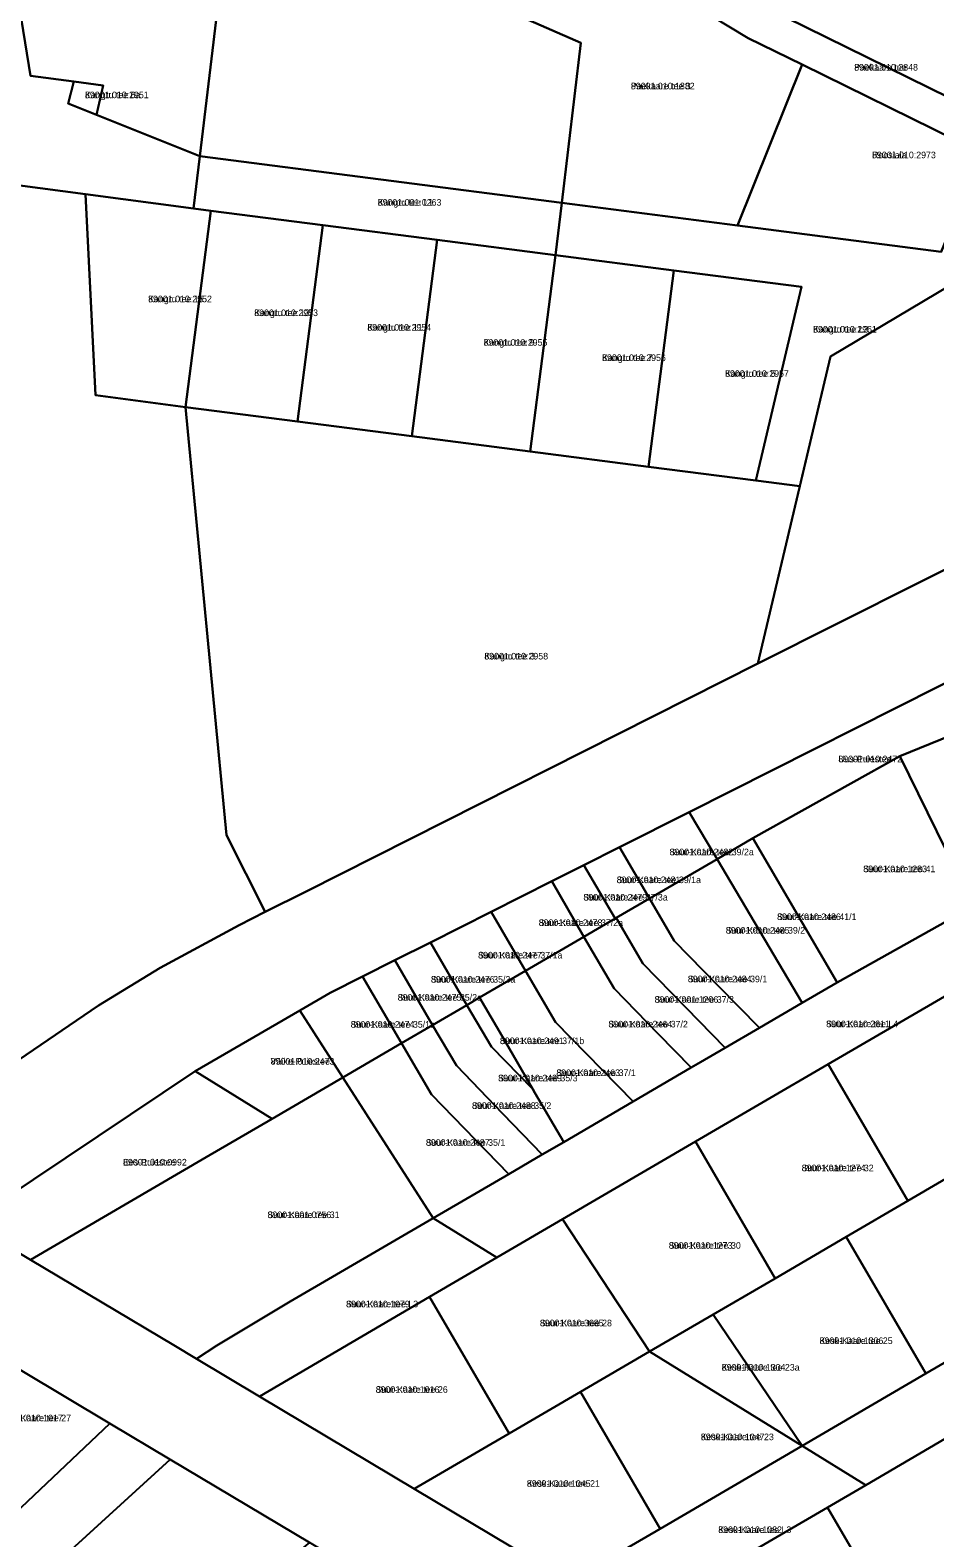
# Model space of a CAD drawing. Extents: x 526849 to 562296, y 6591741 to 6618546.
# Drawn here: x 548124.3 to 548330.1, y 6596873.7 to 6597216.4 of the extents above; entities that cross this region are included whole.
import ezdxf

# ---------------------------------------------------------------- set-up
doc = ezdxf.new("R2010")
doc.units = 0
for name, color, linetype in [('L_AADRESS', 7, 'Continuous'), ('PIIR', 7, 'Continuous'), ('TUNNUS', 7, 'Continuous')]:
    doc.layers.add(name, color=color, linetype=linetype)

msp = doc.modelspace()

# ---------------------------------------------------------------- linework, layer by layer
at = {"layer": 'PIIR'}
for points in [[(548084.81, 6597375.02), (548148.48, 6597339.78), (548125.82, 6597312.75), (548155.3, 6597288.03), (548168.15, 6597286.49), (548191.41, 6597258.2), (548167.08, 6597222.57), (548162.93, 6597187.83), (548139.45, 6597197.22), (548140.97, 6597203.86), (548134.31, 6597204.74), (548124.45, 6597206.05), (548114.48, 6597267.05), (548111.34, 6597274.51), (548107.14, 6597280.19), (548103.06, 6597284.29), (548045.17, 6597325.9), (548045.84, 6597326.65), (548047.17, 6597328.28)], [(548256.24, 6597270.02), (548319.03, 6597283.45), (548365.01, 6597190.04), (548364.11, 6597187.89), (548338.09, 6597198.8), (548291.53, 6597221.66), (548271.12, 6597234.01), (548271.44, 6597243.01), (548268.94, 6597253.78)], [(548162.93, 6597187.83), (548167.08, 6597222.57), (548191.41, 6597258.2), (548193.66, 6597261.5), (548230.13, 6597244.11), (548222.04, 6597225.69), (548249.64, 6597213.58), (548245.29, 6597177.2)], [(548230.13, 6597244.11), (548240.53, 6597241.47), (548250.54, 6597236.99), (548252.2, 6597234.94), (548262.06, 6597230.31), (548270.82, 6597224.88), (548287.69, 6597214.64), (548299.96, 6597208.61), (548285.22, 6597172.06), (548245.29, 6597177.2), (548249.64, 6597213.58), (548222.04, 6597225.69)], [(548271.12, 6597234.01), (548291.53, 6597221.66), (548338.09, 6597198.8), (548364.11, 6597187.89), (548361.04, 6597180.5), (548334.78, 6597191.52), (548299.96, 6597208.61), (548287.69, 6597214.64), (548270.82, 6597224.88)], [(548299.96, 6597208.61), (548334.78, 6597191.52), (548341, 6597188.9), (548331.56, 6597166.06), (548285.22, 6597172.06)], [(548134.31, 6597204.74), (548140.97, 6597203.86), (548139.45, 6597197.22), (548132.99, 6597199.81)], [(548161.51, 6597175.91), (548162.93, 6597187.83), (548245.29, 6597177.2), (548243.87, 6597165.28), (548216.9, 6597168.76), (548190.94, 6597172.11), (548165.46, 6597175.4)], [(548245.29, 6597177.2), (548285.22, 6597172.06), (548331.56, 6597166.06), (548341, 6597188.9), (548361.04, 6597180.5), (548357.88, 6597172.89), (548306.39, 6597142.26), (548299.43, 6597112.76), (548289.43, 6597114.04), (548299.82, 6597158.08), (548270.8, 6597161.81), (548243.87, 6597165.28)], [(548306.39, 6597142.26), (548357.88, 6597172.89), (548361.04, 6597180.5), (548364.11, 6597187.89), (548365.01, 6597190.04), (548371.66, 6597177.2), (548400.38, 6597132.05), (548399.82, 6597127.6), (548289.91, 6597072.44)], [(548121.47, 6597181.22), (548136.9, 6597179.18), (548139.24, 6597133.47), (548159.69, 6597130.77), (548169.02, 6597033.44), (548177.82, 6597015.97), (548171.86, 6597012.97), (548153.95, 6597003.23), (548139.89, 6596994.66), (548121.73, 6596982.37), (548109.37, 6597000.62), (548043.98, 6597039.63), (548047.06, 6597044.79), (548041.9, 6597047.86)], [(548136.9, 6597179.18), (548161.51, 6597175.91), (548165.46, 6597175.4), (548159.69, 6597130.77), (548139.24, 6597133.47)], [(548165.46, 6597175.4), (548190.94, 6597172.11), (548185.18, 6597127.48), (548159.69, 6597130.77)], [(548190.94, 6597172.11), (548216.9, 6597168.76), (548211.14, 6597124.13), (548185.18, 6597127.48)], [(548216.9, 6597168.76), (548243.87, 6597165.28), (548238.1, 6597120.64), (548211.14, 6597124.13)], [(548243.87, 6597165.28), (548270.8, 6597161.81), (548265.04, 6597117.18), (548238.1, 6597120.64)], [(548270.8, 6597161.81), (548299.82, 6597158.08), (548289.43, 6597114.04), (548265.04, 6597117.18)], [(548159.69, 6597130.77), (548185.18, 6597127.48), (548211.14, 6597124.13), (548238.1, 6597120.64), (548265.04, 6597117.18), (548289.43, 6597114.04), (548299.43, 6597112.76), (548289.91, 6597072.44), (548187.1, 6597020.65), (548177.82, 6597015.97), (548169.02, 6597033.44)], [(548274.28, 6597038.68), (548340.48, 6597071.99), (548345.3, 6597060.8), (548322.2, 6597051.42), (548288.76, 6597032.75), (548280.61, 6597027.99)], [(548322.2, 6597051.42), (548345.3, 6597060.8), (548360.31, 6597025.99), (548338.94, 6597017.31)], [(548288.76, 6597032.75), (548322.2, 6597051.42), (548338.94, 6597017.31), (548307.9, 6596999.93)], [(548258.39, 6597030.68), (548274.28, 6597038.68), (548280.61, 6597027.99), (548265.2, 6597019.01)], [(548257.41, 6597014.46), (548250.32, 6597026.62), (548258.39, 6597030.68), (548265.2, 6597019.01), (548257.66, 6597014.61)], [(548280.61, 6597027.99), (548288.76, 6597032.75), (548307.9, 6596999.93), (548299.95, 6596995.29)], [(548242.98, 6597022.93), (548250.32, 6597026.62), (548257.41, 6597014.46), (548250.33, 6597010.34)], [(548265.2, 6597019.01), (548280.61, 6597027.99), (548299.95, 6596995.29), (548290.24, 6596989.63), (548280.88, 6596999.14), (548270.82, 6597009.38)], [(548229.24, 6597016.02), (548242.98, 6597022.93), (548250.33, 6597010.34), (548237.06, 6597002.6)], [(548215.39, 6597009.05), (548229.24, 6597016.02), (548237.06, 6597002.6), (548226.56, 6596996.48), (548223.7, 6596994.81)], [(548257.66, 6597014.61), (548265.2, 6597019.01), (548270.82, 6597009.38), (548280.88, 6596999.14), (548290.24, 6596989.63), (548282.44, 6596985.08), (548273.5, 6596994.23), (548263.69, 6597004.27), (548263.17, 6597005.16)], [(548282.44, 6596985.08), (548276.8, 6596981.79), (548274.72, 6596980.58), (548267.2, 6596988.29), (548257.21, 6596998.54), (548250.33, 6597010.34), (548257.41, 6597014.46), (548257.66, 6597014.61), (548263.17, 6597005.16), (548263.69, 6597004.27), (548273.5, 6596994.23)], [(548207.32, 6597004.99), (548215.39, 6597009.05), (548223.7, 6596994.81), (548215.9, 6596990.26)], [(548237.06, 6597002.6), (548250.33, 6597010.34), (548257.21, 6596998.54), (548267.2, 6596988.29), (548274.72, 6596980.58), (548261.49, 6596972.86), (548243.87, 6596990.94)], [(548199.98, 6597001.29), (548207.32, 6597004.99), (548215.9, 6596990.26), (548208.83, 6596986.13)], [(548226.56, 6596996.48), (548237.06, 6597002.6), (548243.87, 6596990.94), (548261.49, 6596972.86), (548245.71, 6596963.65), (548239.16, 6596974.87), (548238.69, 6596975.68), (548231.68, 6596987.7)], [(548185.68, 6596993.56), (548192.56, 6596997.56), (548199.98, 6597001.29), (548208.83, 6596986.13), (548195.47, 6596978.34)], [(548305.89, 6596981.39), (548337.04, 6596999.44), (548354.24, 6596967.81), (548340.22, 6596959.74), (548324.03, 6596950.29)], [(548223.7, 6596994.81), (548226.56, 6596996.48), (548231.68, 6596987.7), (548238.69, 6596975.68), (548229.26, 6596985.28)], [(548161.89, 6596979.74), (548185.68, 6596993.56), (548195.47, 6596978.34), (548179.38, 6596968.95)], [(548215.9, 6596990.26), (548223.7, 6596994.81), (548229.26, 6596985.28), (548238.69, 6596975.68), (548239.16, 6596974.87), (548245.71, 6596963.65), (548240.84, 6596960.81), (548231.89, 6596970.07), (548221.29, 6596981.03)], [(548208.83, 6596986.13), (548215.9, 6596990.26), (548221.29, 6596981.03), (548231.89, 6596970.07), (548240.84, 6596960.81), (548233.25, 6596956.38), (548225.64, 6596964.18), (548215.65, 6596974.43)], [(548195.47, 6596978.34), (548208.83, 6596986.13), (548215.65, 6596974.43), (548225.64, 6596964.18), (548233.25, 6596956.38), (548216.04, 6596946.34)], [(548110.32, 6596945.3), (548161.89, 6596979.74), (548179.38, 6596968.95), (548164.37, 6596960.2), (548124.41, 6596936.89)], [(548179.38, 6596968.95), (548195.47, 6596978.34), (548216.04, 6596946.34), (548183.51, 6596927.37), (548166.82, 6596917.41), (548162.16, 6596914.37), (548157.01, 6596917.44), (548124.41, 6596936.89), (548164.37, 6596960.2)], [(548275.66, 6596963.76), (548305.89, 6596981.39), (548324.03, 6596950.29), (548309.99, 6596942.1), (548293.8, 6596932.66)], [(548245.42, 6596946.12), (548275.66, 6596963.76), (548293.8, 6596932.66), (548279.75, 6596924.47), (548265.24, 6596916)], [(548309.99, 6596942.1), (548324.03, 6596950.29), (548340.22, 6596959.74), (548358.36, 6596928.64), (548328.12, 6596911)], [(548299.97, 6596894.58), (548328.12, 6596911), (548358.36, 6596928.64), (548387.76, 6596943.88), (548418.39, 6596952.73), (548450.18, 6596955.2), (548481.81, 6596951.2), (548511.98, 6596940.88), (548539.44, 6596924.68), (548563.62, 6596902.65), (548552.48, 6596892.61), (548526.47, 6596915.49), (548491.86, 6596932.76), (548446.84, 6596940.25), (548405.11, 6596934.11), (548367.93, 6596916.86), (548336.83, 6596898.72), (548314.44, 6596885.66)], [(548216.04, 6596946.34), (548230.51, 6596937.42), (548215.19, 6596928.49), (548176.52, 6596905.8), (548162.16, 6596914.37), (548166.82, 6596917.41), (548183.51, 6596927.37)], [(548215.19, 6596928.49), (548230.51, 6596937.42), (548245.42, 6596946.12), (548265.24, 6596916), (548249.52, 6596906.83), (548233.33, 6596897.39)], [(548279.75, 6596924.47), (548293.8, 6596932.66), (548309.99, 6596942.1), (548328.12, 6596911), (548299.97, 6596894.58)], [(548176.52, 6596905.8), (548215.19, 6596928.49), (548233.33, 6596897.39), (548211.73, 6596884.79)], [(548082.86, 6596909.57), (548102, 6596923.82), (548142.45, 6596899.69), (548117.96, 6596876.5)], [(548265.24, 6596916), (548279.75, 6596924.47), (548299.97, 6596894.58)], [(548249.52, 6596906.83), (548265.24, 6596916), (548299.97, 6596894.58), (548267.66, 6596875.74)], [(548211.73, 6596884.79), (548233.33, 6596897.39), (548249.52, 6596906.83), (548267.66, 6596875.74), (548247.06, 6596863.72)], [(548142.45, 6596899.69), (548156.18, 6596891.49), (548131.02, 6596868.51), (548107.2, 6596838.73), (548088.93, 6596806.22), (548073.04, 6596771.71), (548062.5, 6596748.83), (548048.89, 6596755.1), (548054.99, 6596768.36), (548070.46, 6596801.97), (548085.44, 6596832.14), (548100.14, 6596854.79), (548117.96, 6596876.5)], [(548314.44, 6596885.66), (548336.82, 6596898.72), (548354.97, 6596867.63), (548349.16, 6596864.22), (548341.05, 6596859.5), (548323.88, 6596849.47), (548305.73, 6596880.58)], [(548247.06, 6596863.72), (548267.66, 6596875.74), (548299.97, 6596894.58), (548314.44, 6596885.66), (548305.74, 6596880.58), (548261.77, 6596854.94)], [(548131.02, 6596868.51), (548156.18, 6596891.49), (548187.86, 6596872.59), (548161.47, 6596850.98), (548155.82, 6596845.25)], [(548261.77, 6596854.94), (548305.73, 6596880.58), (548323.88, 6596849.47), (548297.1, 6596833.87)]]:
    msp.add_lwpolyline(points, close=True, dxfattribs=at)
for points in [[(548114.48, 6597267.05), (548124.45, 6597206.05), (548134.31, 6597204.74), (548132.99, 6597199.81), (548139.45, 6597197.22), (548162.93, 6597187.83), (548161.51, 6597175.91), (548136.9, 6597179.18), (548121.47, 6597181.22), (548041.9, 6597047.86), (548038.83, 6597042.71), (548043.98, 6597039.63), (548109.37, 6597000.62), (548121.73, 6596982.37), (548111.79, 6596975.64), (548102.25, 6596989.73), (548093.5, 6596994.95), (547956.61, 6597076.62), (547939.16, 6597047.39), (547928.88, 6597053.54), (547947.16, 6597084.21), (547887.63, 6597133.25)], [(547861.04, 6596788.82), (547978.98, 6596878.42), (547989.06, 6596885.94), (548044.15, 6596926.99), (548087.26, 6596959.07), (548111.79, 6596975.64), (548121.73, 6596982.37), (548139.89, 6596994.66), (548153.95, 6597003.23), (548171.86, 6597012.97), (548177.82, 6597015.97), (548187.1, 6597020.65), (548289.91, 6597072.44), (548399.82, 6597127.6)], [(548340.48, 6597071.99), (548274.28, 6597038.68), (548258.39, 6597030.68), (548250.32, 6597026.62), (548242.98, 6597022.93), (548229.24, 6597016.02), (548215.39, 6597009.05), (548207.32, 6597004.99), (548199.98, 6597001.29), (548192.56, 6596997.56), (548185.68, 6596993.56), (548161.89, 6596979.74), (548110.32, 6596945.3), (548108.12, 6596943.83), (548090.48, 6596930.69), (548073.7, 6596918.2), (548045.42, 6596897.13), (548011.46, 6596871.84), (548004.85, 6596866.92), (547990.4, 6596856.21), (547947.11, 6596823.93), (547899.19, 6596786.52)], [(548337.04, 6596999.44), (548305.89, 6596981.39), (548275.66, 6596963.76), (548245.42, 6596946.12), (548230.51, 6596937.42), (548216.04, 6596946.34), (548233.25, 6596956.38), (548240.84, 6596960.81), (548245.71, 6596963.65), (548261.49, 6596972.86), (548274.72, 6596980.58), (548276.8, 6596981.79), (548282.44, 6596985.08), (548290.24, 6596989.63), (548299.95, 6596995.29), (548307.9, 6596999.93), (548338.94, 6597017.31)], [(548360.05, 6596769.87), (548324.73, 6596790.94), (548310.01, 6596799.72), (548274.69, 6596820.79), (548239.36, 6596841.87), (548224.65, 6596850.65), (548187.86, 6596872.59), (548156.18, 6596891.49), (548142.45, 6596899.69), (548102, 6596923.82), (548090.48, 6596930.69), (548108.12, 6596943.83), (548110.32, 6596945.3), (548124.41, 6596936.89), (548157.01, 6596917.44), (548162.16, 6596914.37), (548176.52, 6596905.8), (548211.73, 6596884.79), (548247.06, 6596863.72), (548261.77, 6596854.94), (548297.1, 6596833.87), (548332.42, 6596812.79)]]:
    msp.add_lwpolyline(points, dxfattribs=at)

# ---------------------------------------------------------------- texts
at = {"layer": 'L_AADRESS'}
for s, p in [('Paekaare tee', (548311.8, 6597207.26)), ('Paekaare tee 3', (548261, 6597202.99)), ('Kangru tee 6a', (548136.81, 6597200.98)), ('Roosiaia', (548315.87, 6597187.33)), ('Kangru tee L1', (548203.4, 6597176.55)), ('Kangru tee 15', (548151.18, 6597154.59)), ('Kangru tee 13', (548175.31, 6597151.44)), ('Kangru tee 11', (548201.04, 6597148.12)), ('Kangru tee 9', (548227.5, 6597144.7)), ('Kangru tee L3', (548302.45, 6597147.7)), ('Kangru tee 7', (548254.45, 6597141.23)), ('Kangru tee 5', (548282.43, 6597137.63)), ('Kangru tee 3', (548227.66, 6597073.37)), ('Uus-Puiestee', (548308.2, 6597049.99)), ('Suur-Kaare tee 39/2a', (548269.78, 6597028.85)), ('Suur-Kaare tee 41', (548313.85, 6597025.01)), ('Suur-Kaare tee 39/1a', (548257.76, 6597022.52)), ('Suur-Kaare tee 37/3a', (548250.19, 6597018.56)), ('Suur-Kaare tee 41/1', (548294.25, 6597014.12)), ('Suur-Kaare tee 37/2a', (548240.03, 6597012.77)), ('Suur-Kaare tee 39/2', (548282.58, 6597011.04)), ('Suur-Kaare tee 37/1a', (548226.23, 6597005.39)), ('Suur-Kaare tee 35/3a', (548215.51, 6596999.89)), ('Suur-Kaare tee 39/1', (548273.95, 6596999.98)), ('Suur-Kaare tee 35/2a', (548207.94, 6596995.79)), ('Suur-Kaare tee 37/3', (548266.38, 6596995.32)), ('Suur-Kaare tee 35/1a', (548197.25, 6596989.65)), ('Suur-Kaare tee 37/2', (548255.89, 6596989.71)), ('Suur-Kaare tee L4', (548305.41, 6596989.77)), ('Suur-Kaare tee 37/1b', (548231.2, 6596985.92)), ('Väike-Puiestee', (548179.05, 6596981.25)), ('Suur-Kaare tee 35/3', (548230.8, 6596977.45)), ('Suur-Kaare tee 37/1', (548244.03, 6596978.66)), ('Suur-Kaare tee 35/2', (548224.84, 6596971.19)), ('Suur-Kaare tee 35/1', (548214.36, 6596962.8)), ('Ees-Puiestee', (548145.47, 6596958.32)), ('Suur-Kaare tee 32', (548299.84, 6596957.02)), ('Suur-Kaare tee 31', (548178.33, 6596946.36)), ('Suur-Kaare tee 30', (548269.61, 6596939.39)), ('Suur-Kaare tee L3', (548196.2, 6596926.07)), ('Suur-Kaare tee 28', (548240.29, 6596921.76)), ('Kesk-Kaare tee 25', (548303.93, 6596917.73)), ('Kesk-Kaare tee 23a', (548281.65, 6596911.68)), ('Suur-Kaare tee 26', (548202.94, 6596906.64)), ('Suur-Kaare tee 27', (548117.25, 6596900.16)), ('Kesk-Kaare tee 23', (548276.9, 6596895.87)), ('Kesk-Kaare tee 21', (548237.33, 6596885.27)), ('Kesk-Kaare tee L3', (548280.87, 6596874.76))]:
    msp.add_text(s, height=1.5, dxfattribs=at).set_placement(p)
at = {"layer": 'TUNNUS'}
for s, p in [('89001:010:2848', (548311.8, 6597207.26)), ('89001:010:1882', (548261, 6597202.99)), ('89001:010:2951', (548136.81, 6597200.98)), ('89001:010:2973', (548315.87, 6597187.33)), ('89001:001:0263', (548203.4, 6597176.55)), ('89001:010:2952', (548151.18, 6597154.59)), ('89001:010:2953', (548175.31, 6597151.44)), ('89001:010:2954', (548201.04, 6597148.12)), ('89001:010:2955', (548227.5, 6597144.7)), ('89001:010:2961', (548302.45, 6597147.7)), ('89001:010:2956', (548254.45, 6597141.23)), ('89001:010:2957', (548282.43, 6597137.63)), ('89001:010:2958', (548227.66, 6597073.37)), ('89001:010:2472', (548308.2, 6597049.99)), ('89001:010:2482', (548269.78, 6597028.85)), ('89001:010:1283', (548313.85, 6597025.01)), ('89001:010:2481', (548257.76, 6597022.52)), ('89001:010:2479', (548250.19, 6597018.56)), ('89001:010:2478', (548240.03, 6597012.77)), ('89001:010:2485', (548282.58, 6597011.04)), ('89001:010:2486', (548294.25, 6597014.12)), ('89001:010:2477', (548226.23, 6597005.39)), ('89001:010:2476', (548215.51, 6596999.89)), ('89001:010:2484', (548273.95, 6596999.98)), ('89001:010:2475', (548207.94, 6596995.79)), ('89001:001:1206', (548266.38, 6596995.32)), ('89001:010:2474', (548197.25, 6596989.65)), ('89001:010:2464', (548255.89, 6596989.71)), ('89001:010:2611', (548305.41, 6596989.77)), ('89001:010:2491', (548231.2, 6596985.92)), ('89001:010:2473', (548179.05, 6596981.25)), ('89001:010:2489', (548230.8, 6596977.45)), ('89001:010:2463', (548244.03, 6596978.66)), ('89001:010:2488', (548224.84, 6596971.19)), ('89001:010:2487', (548214.36, 6596962.8)), ('89001:010:0992', (548145.47, 6596958.32)), ('89001:010:1274', (548299.84, 6596957.02)), ('89001:001:0756', (548178.33, 6596946.36)), ('89001:010:1273', (548269.61, 6596939.39)), ('89001:010:1079', (548196.2, 6596926.07)), ('89001:010:3685', (548240.29, 6596921.76)), ('89001:010:1306', (548303.93, 6596917.73)), ('89001:010:1304', (548281.65, 6596911.68)), ('89001:010:1016', (548202.94, 6596906.64)), ('89001:010:1017', (548117.25, 6596900.16)), ('89001:010:1047', (548276.9, 6596895.87)), ('89001:010:1045', (548237.33, 6596885.27)), ('89001:010:1082', (548280.87, 6596874.76))]:
    msp.add_text(s, height=1.5, dxfattribs=at).set_placement(p)

doc.saveas('drawing.dxf')
